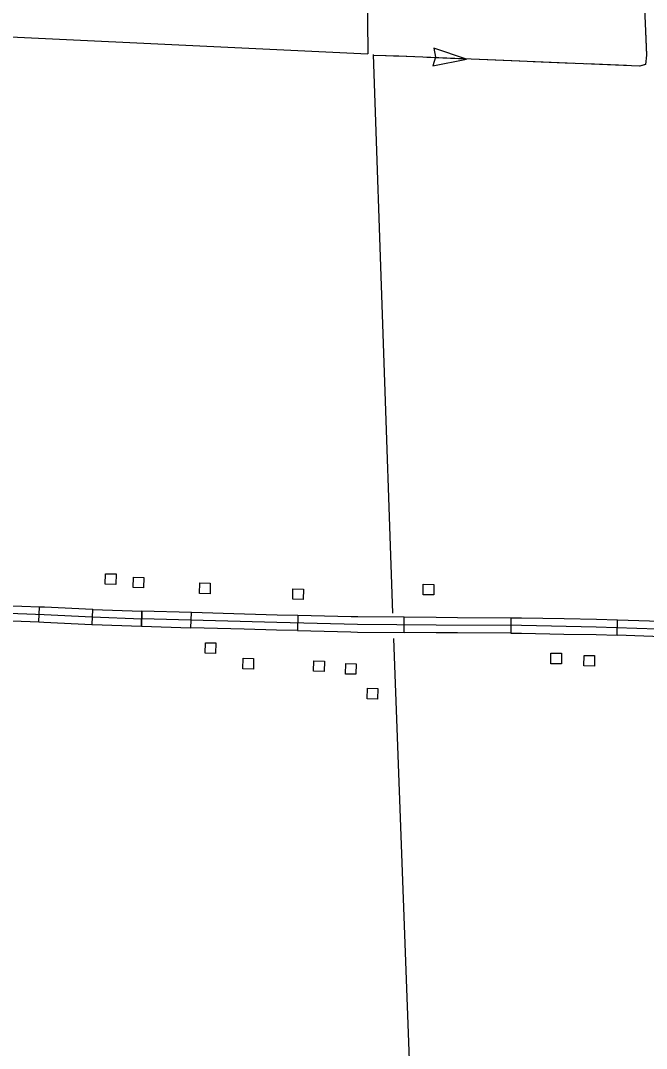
# Model space of a CAD drawing. Extents: x 1084508 to 1142749, y 1057638 to 1093403.
# Drawn here: x 1121021 to 1122968, y 1084721 to 1087915 of the extents above; entities that cross this region are included whole.
import ezdxf

# ---------------------------------------------------------------- set-up
doc = ezdxf.new("R2010")
doc.units = 0
for name, color, linetype in [('Level 31', 7, 'Continuous'), ('Level 32', 7, 'Continuous'), ('Level 4', 7, 'Continuous'), ('Level 43', 7, 'Continuous'), ('Level 5', 7, 'Continuous'), ('Level 56', 7, 'Continuous')]:
    doc.layers.add(name, color=color, linetype=linetype)

msp = doc.modelspace()

# ---------------------------------------------------------------- linework, layer by layer
at = {"layer": 'Level 31'}
for p, q in [((1121398.5, 1086080.1), (1121397.2, 1086033.1)), ((1121550.9, 1086028.7), (1121552.2, 1086075.8)), ((1121883.4, 1086066.7), (1121882.3, 1086019.7)), ((1122214.1, 1086013.9), (1122214.5, 1086061)), ((1122545.9, 1086058.8), (1122545.6, 1086011.7)), ((1122876.4, 1086005.1), (1122877.9, 1086052.2))]:
    msp.add_line(p, q, dxfattribs=at)
for points in [[(1121552.2, 1086075.8), (1121398.5, 1086080.1)], [(1125527.1, 1086017.6), (1125422.3, 1086009.6), (1125316.3, 1085999), (1125276.3, 1085995), (1125252.8, 1085993.6), (1125217.9, 1085992.9), (1125129.6, 1085995.7), (1125053.8, 1085998.5), (1124962.2, 1086001.4), (1124808.3, 1086001.4), (1124554.7, 1086000.7), (1124308.2, 1085999.5), (1124058.9, 1085998.8), (1123811.2, 1085998.5), (1123565.4, 1086007), (1123439, 1086012.9), (1123312.8, 1086016.4), (1123063.7, 1086022.6), (1122811.3, 1086030.8), (1122579.1, 1086035.1), (1122313.3, 1086036.5), (1122069.4, 1086038.8), (1121818, 1086044.7), (1121397.8, 1086056.6)], [(1121717.9, 1086071.1), (1121552.2, 1086075.8)], [(1121883.4, 1086066.7), (1121818.6, 1086068.2), (1121717.9, 1086071.1)], [(1122049.1, 1086062.8), (1121883.4, 1086066.7)], [(1122214.5, 1086061), (1122069.8, 1086062.4), (1122049.1, 1086062.8)], [(1122380.1, 1086059.7), (1122313.5, 1086060), (1122214.5, 1086061)], [(1122545.9, 1086058.8), (1122380.1, 1086059.7)], [(1122711.9, 1086056.2), (1122579.4, 1086058.6), (1122545.9, 1086058.8)], [(1122877.9, 1086052.2), (1122811.9, 1086054.3), (1122711.9, 1086056.2)], [(1123043.5, 1086046.8), (1122877.9, 1086052.2)], [(1121397.2, 1086033.1), (1121550.9, 1086028.7)], [(1121716.5, 1086024), (1121550.9, 1086028.7)], [(1121882.3, 1086019.7), (1121817.4, 1086021.2), (1121716.5, 1086024)], [(1121882.3, 1086019.7), (1122048, 1086015.8)], [(1122048, 1086015.8), (1122069, 1086015.3), (1122214.1, 1086013.9)], [(1122379.9, 1086012.6), (1122313.2, 1086012.9), (1122214.1, 1086013.9)], [(1122545.6, 1086011.7), (1122379.9, 1086012.6)], [(1122545.6, 1086011.7), (1122578.9, 1086011.5), (1122711, 1086009.1)], [(1122711, 1086009.1), (1122810.7, 1086007.3), (1122876.4, 1086005.1)], [(1123042, 1085999.7), (1122876.4, 1086005.1)]]:
    msp.add_lwpolyline(points, dxfattribs=at)
at = {"layer": 'Level 32'}
for p, q in [((1121078.4, 1086046.7), (1121080.2, 1086093.7)), ((1121244, 1086038.8), (1121245.7, 1086085.8)), ((1121397, 1086033.1), (1121398.7, 1086080.1))]:
    msp.add_line(p, q, dxfattribs=at)
for points in [[(1120627.3, 1083628.2), (1120625.4, 1083685.5), (1120615.8, 1083957.6), (1120600.8, 1084345.7), (1120582.8, 1084798), (1120582.2, 1084889.3), (1120578.6, 1085026.3), (1120570.8, 1085214.9), (1120560.6, 1085628.2), (1120552.5, 1086065.3), (1120553.2, 1086073.2), (1120554.7, 1086079.5), (1120557.1, 1086083.7), (1120561.6, 1086087.9), (1120568.5, 1086091.5), (1120574.8, 1086093.3), (1120581.4, 1086093.6), (1120592.8, 1086093.3), (1120682.6, 1086087.3), (1120821.9, 1086080.4), (1121094.8, 1086069.6), (1121243.4, 1086062.4), (1121397.8, 1086056.6)], [(1120914.6, 1086100.3), (1121080.2, 1086093.7)], [(1121080.2, 1086093.7), (1121095.8, 1086093.1), (1121244.4, 1086085.9), (1121245.7, 1086085.8)], [(1121245.7, 1086085.8), (1121398.7, 1086080.1)], [(1120912.8, 1086053.2), (1121078.4, 1086046.7)], [(1121078.4, 1086046.7), (1121093.7, 1086046.1), (1121242.4, 1086038.9), (1121244, 1086038.8)], [(1121244, 1086038.8), (1121397, 1086033.1)]]:
    msp.add_lwpolyline(points, dxfattribs=at)
at = {"layer": 'Level 4'}
msp.add_lwpolyline([(1120509.9, 1087887.5), (1122101, 1087811.5)], dxfattribs=at)
at = {"layer": 'Level 43'}
for p, q in [((1122408.4, 1087795.7), (1122306.2, 1087829.9)), ((1122306.2, 1087829.9), (1122311.9, 1087801.8)), ((1122311.9, 1087801.5), (1122302.8, 1087774.3)), ((1122302.8, 1087774.3), (1122408.4, 1087795.7))]:
    msp.add_line(p, q, dxfattribs=at)
for points in [[(1123358.7, 1088602), (1123345, 1088602), (1123303.9, 1088600.3), (1123227.1, 1088591.4), (1123141.6, 1088579.5), (1122993.8, 1088565.6), (1122938.2, 1088557.6), (1122940, 1088455.4), (1122942.7, 1088448.3), (1122949.8, 1088304.2), (1122959, 1088005.5), (1122967.4, 1087807.5), (1122964.9, 1087778.5), (1122945.6, 1087773.9), (1122197.1, 1087804.3), (1122118.8, 1087807.1)], [(1122964.2, 1087883.7), (1122967.4, 1087807.5), (1122964.9, 1087778.5), (1122946.5, 1087774.1)], [(1122180.7, 1087804.9), (1122155.6, 1087805.8)], [(1122242.8, 1087802.4), (1122197.1, 1087804.3), (1122180.7, 1087804.9)], [(1122408.4, 1087795.7), (1122284.2, 1087800.8)], [(1122574, 1087789), (1122449.8, 1087794)], [(1122739.6, 1087782.3), (1122615.4, 1087787.3)], [(1122905.2, 1087775.5), (1122781, 1087780.6)]]:
    msp.add_lwpolyline(points, dxfattribs=at)
at = {"layer": 'Level 5'}
for points in [[(1122084.7, 1088581.1), (1122096.6, 1088234.7), (1122101, 1087811.5)], [(1122117.8, 1087810.3), (1122177.9, 1086073.6)], [(1122180.7, 1085995.7), (1122241.1, 1084378.1)]]:
    msp.add_lwpolyline(points, dxfattribs=at)
at = {"layer": 'Level 56'}
for points in [[(1121318.2, 1086195.7), (1121317.4, 1086163.1), (1121284.6, 1086163.9), (1121285.5, 1086196.6)], [(1121404.8, 1086185.1), (1121403.9, 1086152.4), (1121371.2, 1086153.3), (1121372, 1086185.9)], [(1121611.2, 1086166.9), (1121610.3, 1086134.2), (1121577.6, 1086135.1), (1121578.4, 1086167.7)], [(1121900.9, 1086148.8), (1121900, 1086116.1), (1121867.3, 1086117), (1121868.1, 1086149.6)], [(1122306.2, 1086163.5), (1122306, 1086130.9), (1122273.2, 1086131.1), (1122273.5, 1086163.8)], [(1121628.5, 1085981.3), (1121627.7, 1085948.6), (1121594.9, 1085949.5), (1121595.8, 1085982.1)], [(1121745.8, 1085933), (1121745, 1085900.3), (1121712.2, 1085901.2), (1121713.1, 1085933.8)], [(1121966.1, 1085925), (1121965.3, 1085892.3), (1121932.5, 1085893.2), (1121933.4, 1085925.8)], [(1122703.3, 1085949.4), (1122703.1, 1085916.7), (1122670.3, 1085917), (1122670.5, 1085949.6)], [(1122806.3, 1085942.2), (1122806.1, 1085909.5), (1122773.3, 1085909.8), (1122773.6, 1085942.5)], [(1122065, 1085916.7), (1122064.1, 1085884.1), (1122031.4, 1085884.9), (1122032.2, 1085917.6)], [(1122132.5, 1085839.8), (1122131.6, 1085807.1), (1122098.9, 1085808), (1122099.7, 1085840.6)]]:
    msp.add_lwpolyline(points, close=True, dxfattribs=at)

doc.saveas('drawing.dxf')
